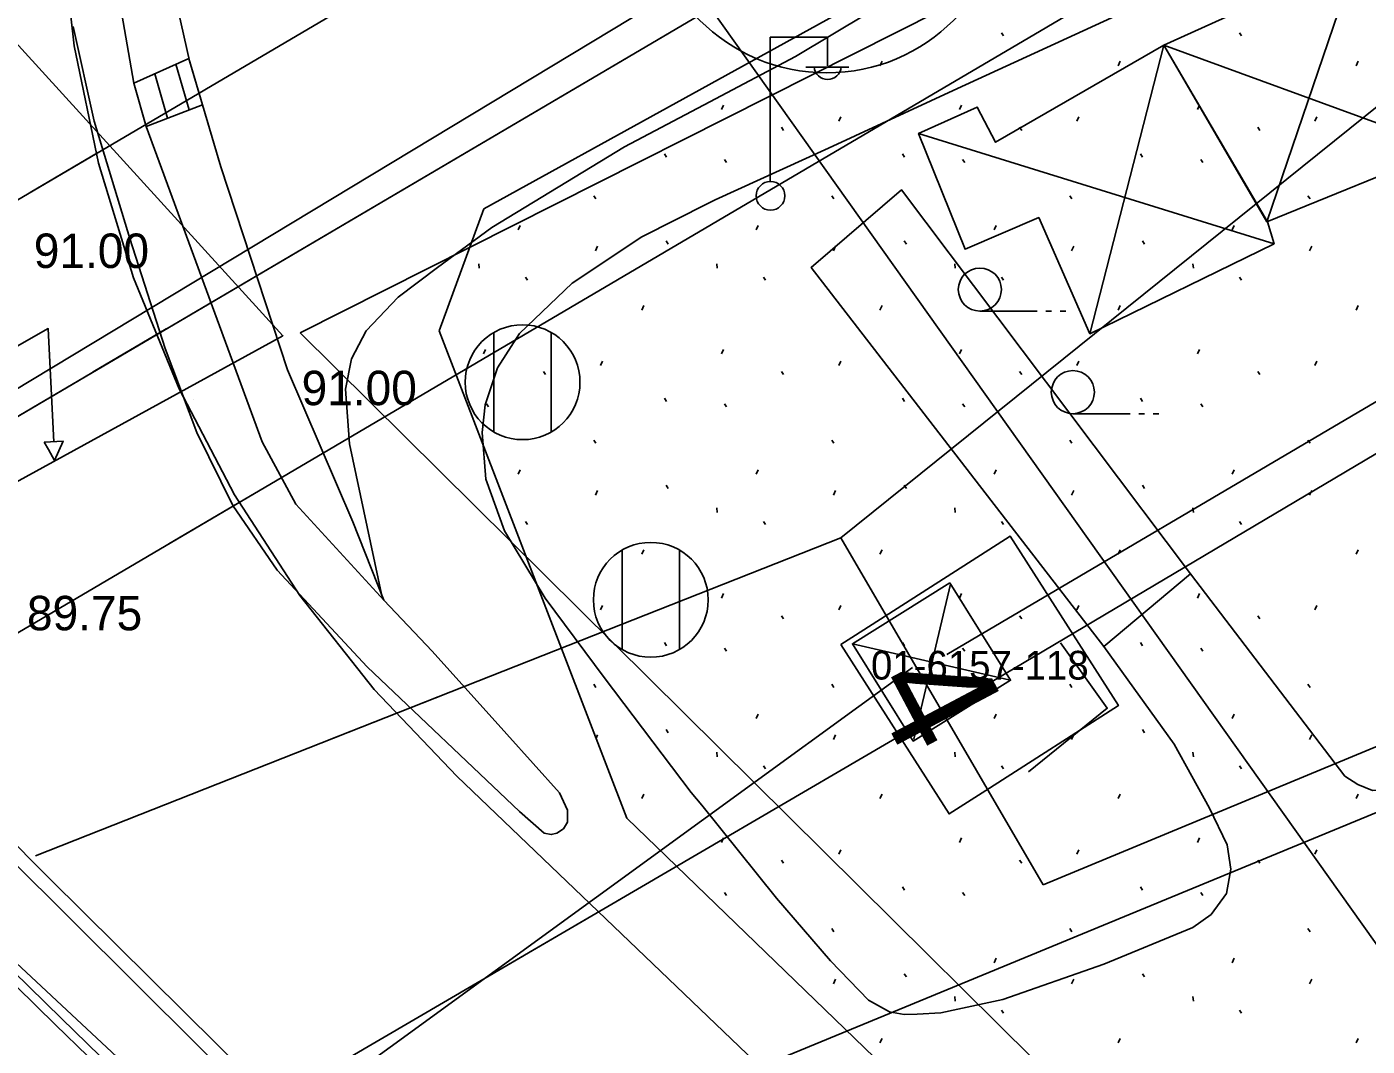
# Model space of a CAD drawing. Extents: x 412225 to 413380, y 4456471 to 4457189.
# Drawn here: x 412749.04 to 412795.73, y 4456643.94 to 4456679.45 of the extents above; entities that cross this region are included whole.
import ezdxf

# ---------------------------------------------------------------- set-up
doc = ezdxf.new("R2010")
doc.units = 0
for name, color, linetype in [('0_HALİHAZIR', 7, 'Continuous'), ('0_KADASTRO', 7, 'Continuous'), ('HAT_ENERJI_NAKIL_HAT', 7, 'Continuous'), ('KST_ENERJI_NAKIL_HAT', 7, 'Continuous'), ('Level 28', 7, 'Continuous'), ('Level 41', 7, 'Continuous'), ('Level 54', 7, 'Continuous'), ('Level 58', 7, 'Continuous'), ('Level 62', 7, 'Continuous')]:
    doc.layers.add(name, color=color, linetype=linetype)

msp = doc.modelspace()

# ---------------------------------------------------------------- linework, layer by layer
at = {"layer": '0_HALİHAZIR'}
for p, q in [((412795.36, 4456681.854), (412792.24, 4456672.653)), ((412774.934, 4456674.087), (412774.934, 4456679.087)), ((412774.934, 4456679.087), (412776.934, 4456679.087)), ((412776.934, 4456678.087), (412776.934, 4456679.087)), ((412786.073, 4456668.758), (412788.649, 4456678.813)), ((412788.649, 4456678.813), (412798.514, 4456675.21)), ((412754.692, 4456676.553), (412754.233, 4456678.149)), ((412753.942, 4456676.266), (412753.496, 4456677.817)), ((412776.174, 4456678.047), (412777.674, 4456678.047)), ((412792.487, 4456671.892), (412780.103, 4456675.738)), ((412782.237, 4456669.549), (412784.237, 4456669.549)), ((412784.537, 4456669.549), (412784.737, 4456669.549)), ((412785.037, 4456669.549), (412785.237, 4456669.549)), ((412765.307, 4456665.34), (412765.307, 4456668.8)), ((412767.307, 4456665.34), (412767.307, 4456668.8)), ((412785.477, 4456665.975), (412787.477, 4456665.975)), ((412787.777, 4456665.975), (412787.977, 4456665.975)), ((412788.277, 4456665.975), (412788.477, 4456665.975)), ((412769.773, 4456657.762), (412769.774, 4456661.222)), ((412771.773, 4456657.762), (412771.774, 4456661.222)), ((412781.219, 4456660.04), (412779.933, 4456654.64)), ((412777.799, 4456657.964), (412783.242, 4456656.705))]:
    msp.add_line(p, q, dxfattribs=at)
for points in [[(412773.372, 4456723.727), (412778.613, 4456727.474), (412780.161, 4456728.55), (412781.545, 4456729.4), (412782.122, 4456729.549), (412783.069, 4456728.909), (412799.855, 4456694.212), (412800.046, 4456693.522), (412799.943, 4456692.865), (412775.819, 4456678.414), (412772.83, 4456676.838)], [(412772.251, 4456626.783), (412763.89, 4456635.12), (412748.385, 4456650.538), (412731.443, 4456666.942), (412710.113, 4456688.263), (412692.435, 4456706.083), (412681.019, 4456717.423), (412678.45, 4456719.969)], [(412772.26, 4456627.522), (412762.677, 4456637.055), (412749.835, 4456649.77), (412734.22, 4456665.484), (412719.789, 4456680.016), (412703.527, 4456696.182), (412689.412, 4456710.505), (412681.469, 4456718.607)], [(412678.292, 4456716.934), (412694.321, 4456701.011), (412718.552, 4456676.12), (412741.65, 4456653.382), (412760.23, 4456636.05), (412772.226, 4456624.557)], [(412761.469, 4456659.482), (412760.393, 4456662.211), (412758.113, 4456667.503), (412755.791, 4456674.569), (412754.701, 4456678.268), (412754.12, 4456680.856), (412753.985, 4456683.353), (412754.163, 4456685.837), (412756.011, 4456696.515), (412757.355, 4456702.436), (412760.11, 4456716.266)], [(412752.759, 4456677.484), (412751.789, 4456683.108), (412751.711, 4456685.079), (412751.936, 4456688.846), (412752.652, 4456693.804), (412754.294, 4456699.368)], [(412811.153, 4456689.997), (412801.536, 4456685.792), (412793.703, 4456683.03), (412787.256, 4456679.961), (412781.46, 4456677.296), (412776.97, 4456675.224), (412773.019, 4456673.424), (412772.789, 4456673.309)], [(412618.621, 4456592.304), (412676.239, 4456623.136), (412772.883, 4456681.443)], [(412750.656, 4456679.458), (412751.379, 4456676.165), (412752.622, 4456672.074), (412753.861, 4456668.246), (412754.956, 4456665.32), (412756.21, 4456662.774), (412757.755, 4456660.528), (412760.894, 4456657.156), (412766.195, 4456652.122), (412767.061, 4456651.362), (412767.308, 4456651.316), (412767.505, 4456651.368), (412767.732, 4456651.519), (412767.877, 4456651.752), (412767.871, 4456652.163), (412767.599, 4456652.767), (412765.761, 4456654.811), (412763.155, 4456657.698), (412761.469, 4456659.482)], [(412772.83, 4456676.838), (412769.856, 4456675.269), (412765.239, 4456672.461), (412763.338, 4456671.071), (412761.974, 4456670.036), (412760.858, 4456668.858), (412760.353, 4456667.89), (412760.14, 4456666.829), (412760.273, 4456664.929), (412761.388, 4456659.686)], [(412761.469, 4456659.482), (412758.405, 4456662.824), (412757.239, 4456664.993), (412753.192, 4456675.979)], [(412781.087, 4456657.583), (412810.982, 4456675.185)], [(412786.56, 4456657.866), (412776.357, 4456671.063), (412779.506, 4456673.772), (412789.58, 4456660.392)], [(412772.789, 4456673.309), (412770.457, 4456672.138), (412768.032, 4456670.524), (412766.2, 4456668.771), (412765.429, 4456667.577), (412765.004, 4456666.288), (412764.903, 4456665.317), (412765.026, 4456663.692), (412765.674, 4456661.894)], [(412747.849, 4456671.957), (412748.042, 4456667.959), (412749.785, 4456668.939), (412749.981, 4456664.977)], [(412765.674, 4456661.894), (412767.089, 4456659.548), (412769.151, 4456656.784), (412772.185, 4456652.785), (412772.547, 4456652.334)], [(412810.82, 4456661.201), (412800.389, 4456654.94), (412798.598, 4456653.829), (412797.391, 4456653.154), (412796.606, 4456652.863), (412795.916, 4456652.853), (412795.404, 4456653.059), (412794.956, 4456653.348), (412789.58, 4456660.392)], [(412781.192, 4456660.082), (412783.31, 4456656.689), (412779.917, 4456654.571), (412777.799, 4456657.964), (412781.192, 4456660.082)], [(412789.58, 4456660.392), (412786.56, 4456657.866)], [(412786.56, 4456657.866), (412789.01, 4456654.467), (412790.242, 4456652.233), (412790.853, 4456650.96), (412790.98, 4456650.107), (412790.828, 4456649.267), (412790.296, 4456648.536), (412789.662, 4456648.083), (412786.558, 4456646.804), (412783.042, 4456645.569), (412781.467, 4456645.228)], [(412785.046, 4456657.992), (412786.674, 4456655.715), (412783.928, 4456653.505)], [(412772.54, 4456651.788), (412779.896, 4456657.134)], [(412772.547, 4456652.334), (412775.148, 4456649.097), (412777.037, 4456646.922), (412778.356, 4456645.544), (412779.085, 4456645.144), (412779.596, 4456645.053), (412780.056, 4456645.06), (412780.877, 4456645.105), (412781.467, 4456645.228)], [(412689.542, 4456591.474), (412772.54, 4456651.788)]]:
    msp.add_lwpolyline(points, dxfattribs=at)
for points in [[(412788.649, 4456678.813), (412795.36, 4456681.854), (412798.514, 4456675.21), (412792.24, 4456672.653)], [(412792.262, 4456672.662), (412792.487, 4456671.892), (412786.073, 4456668.758), (412784.288, 4456672.808), (412781.724, 4456671.702), (412780.103, 4456675.738), (412782.144, 4456676.655), (412782.787, 4456675.432), (412788.649, 4456678.813)], [(412755.154, 4456676.73), (412753.192, 4456675.979), (412752.759, 4456677.484), (412754.682, 4456678.351)], [(412749.645, 4456664.983), (412750.301, 4456665.019), (412750.002, 4456664.347), (412749.787, 4456664.73)]]:
    msp.add_lwpolyline(points, close=True, dxfattribs=at)
for centre, radius in [((412774.944, 4456673.563), 0.5), ((412782.237, 4456670.299), 0.75), ((412766.307, 4456667.07), 2), ((412785.477, 4456666.725), 0.75), ((412770.774, 4456659.492), 2)]:
    msp.add_circle(centre, radius, dxfattribs=at)
msp.add_arc((412776.934, 4456678.091), 0.474, 184.8384, 355.1464, dxfattribs=at)
at = {"layer": '0_KADASTRO'}
for points in [[(412758.558, 4456668.786), (412808.977, 4456694.209), (412902.634, 4456741.974), (412909.074, 4456745.179), (412943.419, 4456762.272), (412949.024, 4456765.062), (412952.615, 4456766.849), (412963.581, 4456772.307), (412985.511, 4456783.221), (412985.536, 4456782.611), (412987.65, 4456731.4), (412981.45, 4456727.59), (412970.633, 4456720.947), (412967.171, 4456718.821), (412964.24, 4456717.02), (412920.19, 4456689.98), (412911.66, 4456684.75), (412892.499, 4456672.986), (412877.7, 4456663.9), (412867.363, 4456657.565), (412824.012, 4456630.971), (412807.183, 4456620.644)], [(412717.055, 4456693.532), (412729.251, 4456700.211), (412757.957, 4456668.687), (412744.331, 4456661.223)], [(412777.395, 4456657.937), (412777.907, 4456658.264), (412783.295, 4456661.706), (412787.064, 4456655.807), (412782.57, 4456652.935), (412781.165, 4456652.037)], [(412777.395, 4456657.937), (412777.907, 4456658.264), (412783.295, 4456661.706), (412787.064, 4456655.807), (412782.57, 4456652.935), (412781.165, 4456652.037)]]:
    msp.add_lwpolyline(points, close=True, dxfattribs=at)
at = {"layer": 'HAT_ENERJI_NAKIL_HAT'}
msp.add_line((412487.487, 4456484.365), (412772.521, 4456650.705), dxfattribs=at)
at = {"layer": 'KST_ENERJI_NAKIL_HAT'}
for p, q in [((412669.035, 4456618.989), (412772.861, 4456680.089)), ((412772.861, 4456680.089), (412801.671, 4456639.586))]:
    msp.add_line(p, q, dxfattribs=at)
at = {"layer": 'Level 28'}
for p, q in [((412764.953, 4456673.114), (412790.08, 4456686.963)), ((412763.404, 4456668.866), (412764.953, 4456673.114)), ((412769.941, 4456651.89), (412763.404, 4456668.866)), ((412754.86, 4456666.457), (412754.86, 4456666.457)), ((412795.286, 4456627.414), (412769.941, 4456651.89)), ((412770.345, 4456651.501), (412770.345, 4456651.501))]:
    msp.add_line(p, q, dxfattribs=at)
at = {"layer": 'Level 41'}
for p, q in [((412782.994, 4456679.24), (412783.064, 4456679.133)), ((412791.287, 4456679.24), (412791.357, 4456679.133)), ((412778.757, 4456678.096), (412778.829, 4456678.256)), ((412787.05, 4456678.096), (412787.122, 4456678.256)), ((412795.343, 4456678.096), (412795.415, 4456678.256)), ((412773.236, 4456676.566), (412773.306, 4456676.726)), ((412777.319, 4456676.158), (412777.39, 4456676.318)), ((412781.529, 4456676.566), (412781.599, 4456676.726)), ((412785.612, 4456676.158), (412785.683, 4456676.318)), ((412789.822, 4456676.566), (412789.892, 4456676.726)), ((412793.905, 4456676.158), (412793.976, 4456676.318)), ((412775.331, 4456675.95), (412775.402, 4456675.844)), ((412783.624, 4456675.95), (412783.695, 4456675.844)), ((412791.917, 4456675.95), (412791.988, 4456675.844)), ((412771.246, 4456675.021), (412771.317, 4456674.914)), ((412779.539, 4456675.021), (412779.61, 4456674.914)), ((412787.832, 4456675.021), (412787.903, 4456674.914)), ((412773.345, 4456674.829), (412773.416, 4456674.722)), ((412781.638, 4456674.829), (412781.709, 4456674.722)), ((412789.931, 4456674.829), (412790.002, 4456674.722)), ((412768.79, 4456673.568), (412768.861, 4456673.461)), ((412777.083, 4456673.568), (412777.154, 4456673.461)), ((412785.376, 4456673.568), (412785.447, 4456673.461)), ((412793.669, 4456673.568), (412793.74, 4456673.461)), ((412766.149, 4456672.375), (412766.22, 4456672.534)), ((412774.442, 4456672.375), (412774.513, 4456672.534)), ((412782.735, 4456672.375), (412782.806, 4456672.534)), ((412791.028, 4456672.375), (412791.099, 4456672.534)), ((412768.848, 4456671.646), (412768.92, 4456671.806)), ((412771.313, 4456671.991), (412771.384, 4456671.884)), ((412777.141, 4456671.646), (412777.213, 4456671.806)), ((412779.606, 4456671.991), (412779.677, 4456671.884)), ((412785.434, 4456671.646), (412785.506, 4456671.806)), ((412787.899, 4456671.991), (412787.97, 4456671.884)), ((412793.727, 4456671.646), (412793.799, 4456671.806)), ((412764.778, 4456671.2), (412764.796, 4456671.04)), ((412773.071, 4456671.2), (412773.089, 4456671.04)), ((412781.364, 4456671.2), (412781.382, 4456671.04)), ((412789.657, 4456671.2), (412789.675, 4456671.04)), ((412766.408, 4456670.73), (412766.478, 4456670.623)), ((412774.701, 4456670.73), (412774.771, 4456670.623)), ((412782.994, 4456670.73), (412783.064, 4456670.623)), ((412791.287, 4456670.73), (412791.357, 4456670.623)), ((412770.464, 4456669.586), (412770.536, 4456669.746)), ((412778.757, 4456669.586), (412778.829, 4456669.746)), ((412787.05, 4456669.586), (412787.122, 4456669.746)), ((412795.343, 4456669.586), (412795.415, 4456669.746)), ((412764.943, 4456668.056), (412765.013, 4456668.216)), ((412773.236, 4456668.056), (412773.306, 4456668.216)), ((412781.529, 4456668.056), (412781.599, 4456668.216)), ((412789.822, 4456668.056), (412789.892, 4456668.216)), ((412767.038, 4456667.44), (412767.109, 4456667.334)), ((412769.026, 4456667.648), (412769.097, 4456667.808)), ((412775.331, 4456667.44), (412775.402, 4456667.334)), ((412777.319, 4456667.648), (412777.39, 4456667.808)), ((412783.624, 4456667.44), (412783.695, 4456667.334)), ((412785.612, 4456667.648), (412785.683, 4456667.808)), ((412791.917, 4456667.44), (412791.988, 4456667.334)), ((412793.905, 4456667.648), (412793.976, 4456667.808)), ((412771.246, 4456666.511), (412771.317, 4456666.404)), ((412779.539, 4456666.511), (412779.61, 4456666.404)), ((412787.832, 4456666.511), (412787.903, 4456666.404)), ((412765.052, 4456666.319), (412765.123, 4456666.212)), ((412773.345, 4456666.319), (412773.416, 4456666.212)), ((412781.638, 4456666.319), (412781.709, 4456666.212)), ((412789.931, 4456666.319), (412790.002, 4456666.212)), ((412768.79, 4456665.058), (412768.861, 4456664.951)), ((412777.083, 4456665.058), (412777.154, 4456664.951)), ((412785.376, 4456665.058), (412785.447, 4456664.951)), ((412793.669, 4456665.058), (412793.74, 4456664.951)), ((412766.149, 4456663.865), (412766.22, 4456664.024)), ((412774.442, 4456663.865), (412774.513, 4456664.024)), ((412782.735, 4456663.865), (412782.806, 4456664.024)), ((412791.028, 4456663.865), (412791.099, 4456664.024)), ((412768.848, 4456663.136), (412768.92, 4456663.296)), ((412771.313, 4456663.481), (412771.384, 4456663.374)), ((412777.141, 4456663.136), (412777.213, 4456663.296)), ((412779.606, 4456663.481), (412779.677, 4456663.374)), ((412785.434, 4456663.136), (412785.506, 4456663.296)), ((412787.899, 4456663.481), (412787.97, 4456663.374)), ((412793.727, 4456663.136), (412793.799, 4456663.296)), ((412773.071, 4456662.69), (412773.089, 4456662.53)), ((412781.364, 4456662.69), (412781.382, 4456662.53)), ((412789.657, 4456662.69), (412789.675, 4456662.53)), ((412766.408, 4456662.22), (412766.478, 4456662.113)), ((412774.701, 4456662.22), (412774.771, 4456662.113)), ((412782.994, 4456662.22), (412783.064, 4456662.113)), ((412791.287, 4456662.22), (412791.357, 4456662.113)), ((412770.464, 4456661.076), (412770.536, 4456661.236)), ((412778.757, 4456661.076), (412778.829, 4456661.236)), ((412787.05, 4456661.076), (412787.122, 4456661.236)), ((412795.343, 4456661.076), (412795.415, 4456661.236)), ((412773.236, 4456659.546), (412773.306, 4456659.706)), ((412781.529, 4456659.546), (412781.599, 4456659.706)), ((412789.822, 4456659.546), (412789.892, 4456659.706)), ((412769.026, 4456659.138), (412769.097, 4456659.298)), ((412777.319, 4456659.138), (412777.39, 4456659.298)), ((412785.612, 4456659.138), (412785.683, 4456659.298)), ((412793.905, 4456659.138), (412793.976, 4456659.298)), ((412775.331, 4456658.93), (412775.402, 4456658.824)), ((412783.624, 4456658.93), (412783.695, 4456658.824)), ((412791.917, 4456658.93), (412791.988, 4456658.824)), ((412771.246, 4456658.001), (412771.317, 4456657.894)), ((412773.345, 4456657.809), (412773.416, 4456657.702)), ((412779.539, 4456658.001), (412779.61, 4456657.894)), ((412781.638, 4456657.809), (412781.709, 4456657.702)), ((412787.832, 4456658.001), (412787.903, 4456657.894)), ((412789.931, 4456657.809), (412790.002, 4456657.702)), ((412768.79, 4456656.548), (412768.861, 4456656.441)), ((412777.083, 4456656.548), (412777.154, 4456656.441)), ((412785.376, 4456656.548), (412785.447, 4456656.441)), ((412793.669, 4456656.548), (412793.74, 4456656.441)), ((412774.442, 4456655.355), (412774.513, 4456655.514)), ((412782.735, 4456655.355), (412782.806, 4456655.514)), ((412791.028, 4456655.355), (412791.099, 4456655.514)), ((412771.313, 4456654.971), (412771.384, 4456654.864)), ((412779.606, 4456654.971), (412779.677, 4456654.864)), ((412787.899, 4456654.971), (412787.97, 4456654.864)), ((412768.869, 4456654.673), (412768.92, 4456654.786)), ((412777.141, 4456654.626), (412777.213, 4456654.786)), ((412785.434, 4456654.626), (412785.506, 4456654.786)), ((412793.727, 4456654.626), (412793.799, 4456654.786)), ((412773.071, 4456654.18), (412773.089, 4456654.02)), ((412781.364, 4456654.18), (412781.382, 4456654.02)), ((412789.657, 4456654.18), (412789.675, 4456654.02)), ((412774.701, 4456653.71), (412774.771, 4456653.603)), ((412782.994, 4456653.71), (412783.064, 4456653.603)), ((412791.287, 4456653.71), (412791.357, 4456653.603)), ((412770.464, 4456652.566), (412770.536, 4456652.726)), ((412778.757, 4456652.566), (412778.829, 4456652.726)), ((412787.05, 4456652.566), (412787.122, 4456652.726)), ((412795.343, 4456652.566), (412795.415, 4456652.726)), ((412773.236, 4456651.036), (412773.306, 4456651.196)), ((412781.529, 4456651.036), (412781.599, 4456651.196)), ((412789.822, 4456651.036), (412789.892, 4456651.196)), ((412777.319, 4456650.628), (412777.39, 4456650.788)), ((412785.612, 4456650.628), (412785.683, 4456650.788)), ((412793.905, 4456650.628), (412793.976, 4456650.788)), ((412775.331, 4456650.42), (412775.402, 4456650.314)), ((412783.624, 4456650.42), (412783.695, 4456650.314)), ((412791.917, 4456650.42), (412791.988, 4456650.314)), ((412773.345, 4456649.299), (412773.416, 4456649.192)), ((412779.539, 4456649.491), (412779.61, 4456649.384)), ((412781.638, 4456649.299), (412781.709, 4456649.192)), ((412787.832, 4456649.491), (412787.903, 4456649.384)), ((412789.931, 4456649.299), (412790.002, 4456649.192)), ((412777.083, 4456648.038), (412777.154, 4456647.931)), ((412785.376, 4456648.038), (412785.447, 4456647.931)), ((412793.669, 4456648.038), (412793.74, 4456647.931)), ((412782.735, 4456646.845), (412782.806, 4456647.004)), ((412791.028, 4456646.845), (412791.099, 4456647.004)), ((412779.606, 4456646.461), (412779.677, 4456646.354)), ((412787.899, 4456646.461), (412787.97, 4456646.354)), ((412777.141, 4456646.116), (412777.213, 4456646.276)), ((412785.434, 4456646.116), (412785.506, 4456646.276)), ((412793.727, 4456646.116), (412793.799, 4456646.276)), ((412781.364, 4456645.67), (412781.382, 4456645.51)), ((412789.657, 4456645.67), (412789.675, 4456645.51)), ((412782.994, 4456645.2), (412783.064, 4456645.093)), ((412791.287, 4456645.2), (412791.357, 4456645.093)), ((412778.757, 4456644.056), (412778.829, 4456644.216)), ((412787.05, 4456644.056), (412787.122, 4456644.216)), ((412795.343, 4456644.056), (412795.415, 4456644.216))]:
    msp.add_line(p, q, dxfattribs=at)
at = {"layer": 'Level 54'}
for p, q in [((412838.075, 4456710.447), (412777.393, 4456661.653)), ((412784.448, 4456649.562), (412856.216, 4456679.35)), ((412839.084, 4456669.826), (412767.103, 4456640.144)), ((412749.338, 4456650.573), (412777.393, 4456661.653)), ((412777.393, 4456661.653), (412784.448, 4456649.562)), ((412759.516, 4456654.592), (412763.63, 4456656.217)), ((412759.516, 4456654.592), (412763.63, 4456656.217))]:
    msp.add_line(p, q, dxfattribs=at)
for points in [[(412772.521, 4456650.705), (412780.988, 4456655.646), (413046.364, 4456813.097)], [(412776.158, 4456674.487), (412843.025, 4456713.837)], [(412733.934, 4456664.724), (412769.564, 4456685.691)], [(412740.024, 4456660.765), (412772.861, 4456680.089)], [(412749.158, 4456673.682), (412751.502, 4456675.062)], [(412749.158, 4456673.682), (412751.502, 4456675.062)], [(412743.409, 4456655.215), (412776.158, 4456674.487)], [(412751.347, 4456667.428), (412753.896, 4456668.928)], [(412751.347, 4456667.428), (412753.896, 4456668.928)], [(412753.985, 4456661.439), (412756.97, 4456663.195)], [(412753.985, 4456661.439), (412756.97, 4456663.195)], [(412765.816, 4456646.792), (412770.314, 4456649.417)]]:
    msp.add_lwpolyline(points, dxfattribs=at)
at = {"layer": 'Level 58'}
msp.add_circle((412776.902, 4456684.095), 6.25, dxfattribs=at)
at = {"layer": 'Level 62'}
for p, q in [((412730.376, 4456663.905), (412750.039, 4456644.693)), ((412730.586, 4456664.119), (412750.245, 4456644.911)), ((412764.016, 4456653.345), (412790.664, 4456627.853))]:
    msp.add_line(p, q, dxfattribs=at)
for points in [[(412751.619, 4456696.046), (412751.142, 4456695.386), (412750.449, 4456691.27), (412750.14, 4456687.107), (412750.218, 4456682.933), (412750.683, 4456678.784), (412751.53, 4456674.696), (412752.753, 4456670.705), (412754.339, 4456666.843), (412756.277, 4456663.146), (412758.55, 4456659.644), (412761.137, 4456656.367), (412764.016, 4456653.345)], [(412750.039, 4456644.693), (412752.29, 4456642.503), (412754.551, 4456640.324), (412756.821, 4456638.155), (412759.102, 4456635.996), (412761.391, 4456633.847), (412763.691, 4456631.709), (412766, 4456629.581), (412768.318, 4456627.463)], [(412750.249, 4456644.907), (412752.499, 4456642.719), (412754.759, 4456640.541), (412757.028, 4456638.372), (412759.307, 4456636.214), (412761.596, 4456634.066), (412763.895, 4456631.929), (412766.203, 4456629.802), (412768.52, 4456627.685)]]:
    msp.add_lwpolyline(points, dxfattribs=at)

# ---------------------------------------------------------------- texts
at = {"layer": '0_HALİHAZIR'}
for s, p in [('91.00', (412749.279, 4456671.05)), ('91.00', (412758.609, 4456666.27)), ('89.75', (412749.041, 4456658.43))]:
    msp.add_text(s, height=1.2, dxfattribs=at).set_placement(p)
at = {"layer": '0_KADASTRO'}
msp.add_text('01-6157-118', height=1, dxfattribs=at).set_placement((412778.445, 4456656.714))
msp.add_text('01-6157-118', height=1, dxfattribs=at).set_placement((412778.445, 4456656.714))
at = {"layer": 'Level 54'}
msp.add_text('4', height=4, rotation=297.8973, dxfattribs=at).set_placement((412778.285, 4456656.478))

doc.saveas('drawing.dxf')
